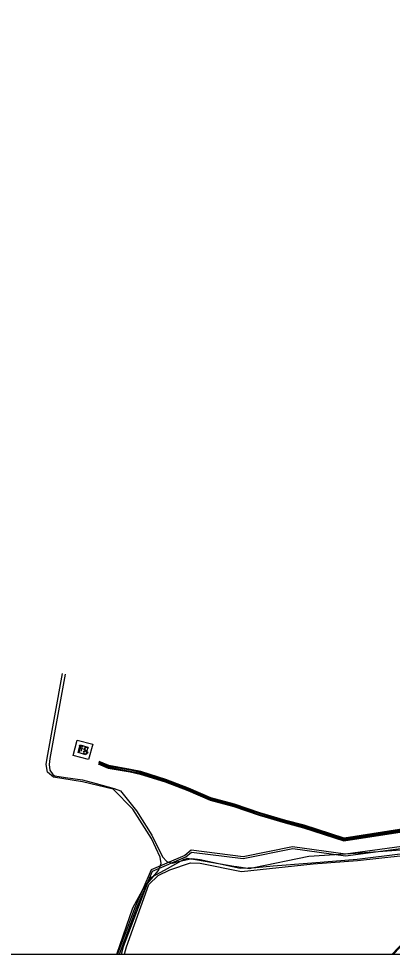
# Model space of a CAD drawing. Extents: x -599951 to -598963, y -1164095 to -1162939.
# Drawn here: x -599333.3 to -599289, y -1164094.7 to -1163983.5 of the extents above; entities that cross this region are included whole.
import ezdxf

# ---------------------------------------------------------------- set-up
doc = ezdxf.new("R2010")
doc.units = 0
for name, color, linetype in [('25', 7, 'Continuous'), ('Vrstva 42', 7, 'Continuous'), ('Vrstva 43', 7, 'Continuous'), ('Vrstva 44', 7, 'Continuous'), ('Vrstva 45', 7, 'Continuous'), ('Vrstva 53', 7, 'Continuous'), ('Vrstva 58', 7, 'Continuous')]:
    doc.layers.add(name, color=color, linetype=linetype)

# ---------------------------------------------------------------- blocks, each defined once
blk = doc.blocks.new('VN640')
at = {"layer": '25'}
for points in [[(-1.89, 1.889), (1.889, 1.889)], [(-1.89, -1.89), (-1.89, 1.889)], [(-1.26, 0.787), (-0.221, 0.787)], [(-0.725, 0.787), (-0.725, -0.788)], [(1.197, 0.661), (0.945, 0.787), (0.661, 0.787), (0.409, 0.661), (0.283, 0.472), (0.283, 0.409), (0.409, 0.22), (1.133, -0.158), (1.259, -0.316), (1.259, -0.473), (1.133, -0.662), (0.913, -0.788), (0.629, -0.788), (0.503, -0.725), (0.283, -0.599)], [(1.889, 1.889), (1.889, -1.89)], [(1.889, -1.89), (-1.89, -1.89)]]:
    blk.add_lwpolyline(points, dxfattribs=at)
blk = doc.blocks.new('NN640')
at = {"layer": '25'}
for points in [[(-1.89, 1.889), (1.889, 1.889)], [(-1.89, -1.89), (-1.89, 1.889)], [(-1.26, 0.787), (-0.221, 0.787)], [(-0.725, 0.787), (-0.725, -0.788)], [(1.197, 0.661), (0.945, 0.787), (0.661, 0.787), (0.409, 0.661), (0.283, 0.472), (0.283, 0.409), (0.409, 0.22), (1.133, -0.158), (1.259, -0.316), (1.259, -0.473), (1.133, -0.662), (0.913, -0.788), (0.629, -0.788), (0.503, -0.725), (0.283, -0.599)], [(1.889, 1.889), (1.889, -1.89)], [(1.889, -1.89), (-1.89, -1.89)]]:
    blk.add_lwpolyline(points, dxfattribs=at)

msp = doc.modelspace()

# ---------------------------------------------------------------- linework, layer by layer
at = {"layer": 'Vrstva 42'}
for points in [[(-599250.036, -1164094.695), (-599250.02, -1164093.408), (-599249.701, -1164091.303), (-599249.265, -1164087.162), (-599250.964, -1164085.505), (-599261.693, -1164084.111), (-599271.705, -1164081.971), (-599282.033, -1164081.109), (-599294.52, -1164082.799), (-599300.793, -1164081.909), (-599306.674, -1164083.119), (-599312.85, -1164082.335), (-599313.582, -1164082.934), (-599317.576, -1164084.644), (-599319.553, -1164089.243), (-599321.567, -1164094.695)], [(-599321.354, -1164094.695), (-599319.367, -1164089.317), (-599317.424, -1164084.796), (-599313.478, -1164083.106), (-599312.79, -1164082.545), (-599306.666, -1164083.321), (-599300.787, -1164082.111), (-599294.52, -1164083.001), (-599282.027, -1164081.311), (-599271.735, -1164082.169), (-599261.727, -1164084.309), (-599251.056, -1164085.695), (-599249.475, -1164087.238), (-599249.899, -1164091.277), (-599250.22, -1164093.392), (-599250.237, -1164094.695)], [(-599321.667, -1164094.695), (-599319.74, -1164089.17), (-599318.63, -1164087.08), (-599317.55, -1164085.52), (-599316, -1164084.7), (-599313.67, -1164083.4), (-599313.361, -1164083.297), (-599313.31, -1164083.28), (-599312.1, -1164083.48), (-599307.775, -1164084.202), (-599307.43, -1164084.26), (-599306.403, -1164084.427), (-599305.96, -1164084.5), (-599305.38, -1164084.38), (-599298.87, -1164083.03), (-599293.34, -1164082.69), (-599281.49, -1164081.8)]]:
    msp.add_lwpolyline(points, dxfattribs=at)
at = {"layer": 'Vrstva 44'}
for points in [[(-599321.106, -1164094.695), (-599320.88, -1164093.77), (-599318.01, -1164086.27), (-599316.73, -1164084.74), (-599316.38, -1164083.91), (-599316.52, -1164083.15), (-599317.54, -1164080.92), (-599319.76, -1164077.45), (-599322.11, -1164075.06), (-599325.72, -1164074.18), (-599329.17, -1164073.63), (-599329.9, -1164073.03), (-599330.06, -1164072.15), (-599329.924, -1164071.365), (-599328.123, -1164061.304)], [(-599327.781, -1164061.402), (-599329.607, -1164071.44), (-599329.69, -1164072.14), (-599329.6, -1164072.83), (-599329.257, -1164073.337), (-599329.007, -1164073.479), (-599327.735, -1164073.682), (-599325.751, -1164073.977), (-599324.094, -1164074.392), (-599321.97, -1164074.97), (-599321.21, -1164075.25), (-599319.334, -1164077.644), (-599317.491, -1164080.53), (-599316.23, -1164083.1), (-599315.73, -1164083.66), (-599315.1, -1164083.86), (-599314.34, -1164083.67), (-599312.74, -1164083.31), (-599311.75, -1164083.42), (-599307.04, -1164084.46), (-599305.181, -1164084.399), (-599303.095, -1164084.196), (-599298.51, -1164083.82), (-599293.15, -1164083.38), (-599287.735, -1164082.731)], [(-599323.878, -1164072.073), (-599322.688, -1164072.557), (-599320.089, -1164073.018), (-599318.895, -1164073.277), (-599315.933, -1164074.184), (-599313.248, -1164075.243), (-599310.583, -1164076.365), (-599307.78, -1164077.146), (-599304.78, -1164078.165), (-599301.677, -1164079.086), (-599299.498, -1164079.646), (-599294.718, -1164081.213), (-599288.052, -1164080.168), (-599281.884, -1164078.925), (-599274.236, -1164074.514), (-599271.168, -1164072.336), (-599268.911, -1164071.167), (-599266.83, -1164069.917), (-599266.558, -1164069.886), (-599266.09, -1164070.13), (-599266.308, -1164070.714), (-599288.974, -1164094.695)], [(-599288.088, -1164079.972), (-599294.702, -1164081.007), (-599299.442, -1164079.454), (-599301.623, -1164078.894), (-599304.72, -1164077.975), (-599307.72, -1164076.954), (-599310.517, -1164076.175), (-599313.172, -1164075.057), (-599315.867, -1164073.996), (-599318.845, -1164073.083), (-599320.051, -1164072.822), (-599322.632, -1164072.363), (-599323.802, -1164071.887)], [(-599320.735, -1164094.695), (-599320.5, -1164093.81), (-599317.85, -1164086.41), (-599316.77, -1164085.32), (-599315.37, -1164084.66), (-599312.92, -1164083.84), (-599311.75, -1164083.86), (-599306.86, -1164084.85), (-599298.37, -1164083.95), (-599293.08, -1164083.56), (-599287.69, -1164082.96), (-599286.281, -1164083.014), (-599281.16, -1164083.22), (-599271.65, -1164082.67), (-599267.47, -1164083.19), (-599263.2, -1164084.33), (-599259.12, -1164084.8), (-599253.6, -1164086.13), (-599250.24, -1164086.77), (-599248.58, -1164088.54), (-599248.27, -1164092.96), (-599248.335, -1164094.695)]]:
    msp.add_lwpolyline(points, dxfattribs=at)
at = {"layer": 'Vrstva 53'}
msp.add_lwpolyline([(-599951.125, -1164094.695), (-598963.215, -1164094.695), (-598963.215, -1162939.4), (-599951.125, -1162939.4)], close=True, dxfattribs=at)
at = {"layer": 'Vrstva 58'}
for points in [[(-599323.84, -1164071.98), (-599322.66, -1164072.46), (-599320.07, -1164072.92), (-599318.87, -1164073.18), (-599315.9, -1164074.09), (-599313.21, -1164075.15), (-599310.55, -1164076.27), (-599307.75, -1164077.05), (-599304.75, -1164078.07), (-599301.65, -1164078.99), (-599299.47, -1164079.55), (-599294.71, -1164081.11), (-599288.07, -1164080.07), (-599281.92, -1164078.83), (-599274.29, -1164074.43), (-599271.22, -1164072.25), (-599268.96, -1164071.08), (-599266.863, -1164069.82), (-599266.539, -1164069.783), (-599265.965, -1164070.082), (-599266.221, -1164070.768), (-599288.837, -1164094.695)], [(-599264.958, -1164069.7), (-599265.426, -1164069.69), (-599266.302, -1164069.677), (-599266.851, -1164069.579), (-599269.058, -1164070.905), (-599271.324, -1164072.079), (-599274.398, -1164074.261), (-599281.992, -1164078.64), (-599288.105, -1164079.873), (-599294.693, -1164080.905), (-599299.414, -1164079.358), (-599301.597, -1164078.797), (-599304.689, -1164077.879), (-599307.691, -1164076.859), (-599310.484, -1164076.081), (-599313.135, -1164074.965), (-599315.834, -1164073.901), (-599318.819, -1164072.986), (-599320.031, -1164072.724), (-599322.604, -1164072.267), (-599323.765, -1164071.795)]]:
    msp.add_lwpolyline(points, dxfattribs=at)

# ---------------------------------------------------------------- block references
at = {"layer": 'Vrstva 43', "xscale": 0.5, "yscale": 0.5000000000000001, "rotation": -14.999999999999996}
msp.add_blockref('NN640', (-599325.678, -1164070.395), dxfattribs=at)
at = {"layer": 'Vrstva 45', "xscale": 0.24999999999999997, "yscale": 0.25000000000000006, "rotation": -14.999999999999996}
msp.add_blockref('VN640', (-599325.678, -1164070.395), dxfattribs=at)

doc.saveas('drawing.dxf')
